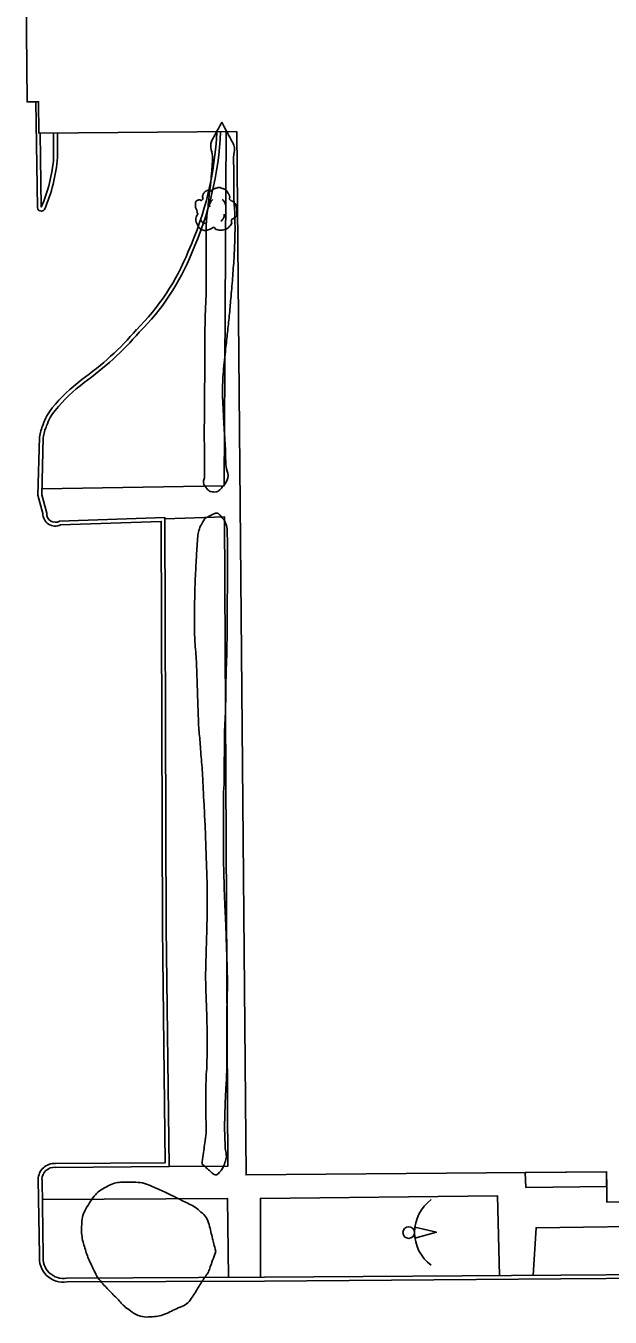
# Model space of a CAD drawing. Extents: x 2145380 to 2157287, y 139568 to 149130.
# Drawn here: x 2151031 to 2151123.8, y 145008.1 to 145213.1 of the extents above; entities that cross this region are included whole.
import ezdxf

# ---------------------------------------------------------------- set-up
doc = ezdxf.new("R2010")
doc.units = 0
for name, color, linetype in [('TOPO_Building', 7, 'Continuous'), ('TOPO_Concrete', 7, 'Continuous'), ('TOPO_Curb Back', 7, 'Continuous'), ('TOPO_Satellite Dish', 7, 'Continuous'), ('TOPO_Shrub', 7, 'Continuous'), ('TOPO_Sidewalk', 7, 'Continuous'), ('TOPO_Tree', 7, 'Continuous'), ('TOPO_Tree Line', 7, 'Continuous')]:
    doc.layers.add(name, color=color, linetype=linetype)

# ---------------------------------------------------------------- blocks, each defined once
blk = doc.blocks.new('SDISH')
at = {"layer": 'TOPO_Satellite Dish'}
blk.add_lwpolyline([(-5.6, 6.3), (-0.4, 28), (5.5, 6.3)], dxfattribs=at)
blk.add_circle((0, 0), 5.87, dxfattribs=at)
blk.add_arc((-0.1, 47), 41.1, 216.3519, 323.6481, dxfattribs=at)
blk = doc.blocks.new('TREE')
at = {"layer": 'TOPO_Tree'}
for points in [[(-14.1, -0.4), (-14.2, 0.5), (-14.4, 1.4), (-14.6, 2.3), (-14.8, 3.2), (-15.5, 4), (-15.7, 4.9), (-15.8, 5.6), (-15.7, 6.3), (-15.7, 7), (-15.6, 7.9), (-15.7, 8.8), (-15.1, 9.7), (-14.6, 10.4), (-13.8, 10.5), (-13, 10.7), (-12.2, 11), (-11.1, 10), (-10.4, 10.7), (-9.4, 11.7), (-10.3, 13.3), (-9.8, 14.4), (-9.6, 15.1), (-9.3, 15.9), (-8.8, 16.5), (-8.2, 17.3), (-7.5, 17.7), (-6.7, 18.1), (-6.1, 18.4), (-5.6, 18.6), (-5.1, 18.7), (-4.5, 18.7), (-4, 18.5), (-3.5, 18.1)], [(-4.2, 5.1), (-4.5, 6.1), (-4.3, 7.2), (-3.8, 8.2), (-3.3, 9.3), (-2.7, 10.3), (-1.6, 11)], [(-3.5, 17.6), (-3.1, 18.3), (-2.6, 18.8), (-1.9, 19.2), (-1, 19.7), (-0.2, 20), (0.7, 20.2), (1.6, 20.5), (2.5, 20.8), (3.4, 20.8), (4.1, 20.7), (4.8, 20.5), (5.5, 20.2), (6.4, 19.9), (7.3, 19.7), (8.2, 19.2), (9.4, 18.4), (10, 17.2), (10.8, 16), (11.2, 15.3), (11.6, 14.6), (11.9, 13.9), (12.2, 13.1), (11.4, 12), (11.9, 11.2), (12, 11), (12.2, 10.9), (12.4, 10.7), (12.9, 10.4), (13.5, 10), (14, 9.7), (14.7, 9.2), (15.4, 8.7), (16.1, 8.1), (16.7, 7.5), (16.9, 6.7), (17.1, 6), (17.6, 4.4), (17.7, 2.8), (17.7, 1.2), (17.7, -0.2), (17.8, -2.2), (16.6, -3), (15.5, -3.8), (14.3, -4.6), (13.2, -5.3)], [(5.9, 11.2), (6.5, 10.7), (7, 10.2), (7.4, 9.5), (7.9, 8.6), (8.3, 7.6), (8.5, 6.6)], [(13.2, -5.3), (13.3, -5.8), (13.4, -6.3), (13.4, -6.7), (13.8, -8.5), (12.2, -10), (10.8, -11.5), (10, -12.3), (9.1, -12.8), (8.2, -13.1), (6, -13.8), (3.3, -13.6), (1.3, -13.1), (0.5, -12.9), (-0.1, -11.4), (-0.8, -11.5), (-2, -11.6), (-3.3, -12.8), (-4.5, -13.1), (-6.1, -13.5), (-7.8, -14), (-9.3, -13.6), (-11.4, -13.1), (-12.8, -11.4), (-14.1, -9.4), (-15.3, -7.3), (-15.6, -5.1), (-15.1, -3), (-14.9, -1.9), (-13.9, -0.8), (-13.5, 0.1)], [(-11.4, -4.5), (-11.5, -5.4), (-11, -6.3), (-10.1, -7.2), (-9.3, -8), (-8.5, -8.3), (-7.7, -8.1)], [(4.8, -6.3), (5.7, -5.7), (6.3, -4.9), (6.8, -3.9), (7.4, -2.8), (7.6, -1.7), (7.5, -0.6)]]:
    blk.add_open_spline(points, degree=3, dxfattribs=at)

msp = doc.modelspace()

# ---------------------------------------------------------------- linework, layer by layer
at = {"layer": 'TOPO_Building'}
msp.add_lwpolyline([(2151064.39, 145228.91), (2151063.98, 145331.21), (2151121.6, 145331.44), (2151121.59, 145335.53), (2151132.67, 145335.58), (2151132.67, 145336.45), (2151236.86, 145336.86), (2151237.13, 145270.58), (2151129.94, 145270.15), (2151131.51, 145092.77), (2151237.77, 145093.71), (2151238.35, 145027.44), (2151123.26, 145026.42), (2151123.22, 145031.22), (2151065.97, 145030.71), (2151064.5, 145196.3), (2151033.07, 145196.02), (2151033.03, 145201.03), (2151031.19, 145201.01), (2151030.99, 145223.32), (2151033.76, 145223.35), (2151033.72, 145228.64)], close=True, dxfattribs=at)
at = {"layer": 'TOPO_Concrete'}
msp.add_lwpolyline([(2151110.4, 145028.7), (2151123.24, 145028.89), (2151123.22, 145031.22), (2151110.31, 145031.1), (2151110.4, 145028.7)], dxfattribs=at)
at = {"layer": 'TOPO_Curb Back'}
for points in [[(2151037.49, 145014.35), (2151068.9, 145014.47), (2151115.97, 145014.82), (2151130.4, 145014.91), (2151184.73, 145015.41), (2151239.02, 145015.66), (2151256.37, 145015.49), (2151256.3, 145028.34), (2151256.14, 145085.59), (2151255.73, 145143.05), (2151255.49, 145209.45), (2151255.25, 145275.35)], [(2151037.54, 145013.75), (2151068.9, 145013.87), (2151115.98, 145014.22), (2151130.41, 145014.31), (2151184.73, 145014.81), (2151239.02, 145015.06), (2151256.98, 145014.88), (2151256.9, 145028.35), (2151256.74, 145085.59), (2151256.33, 145143.05), (2151256.09, 145209.45), (2151255.85, 145275.35)], [(2151032.83, 145184.23), (2151032.6, 145201.03)], [(2151033.43, 145184.29), (2151033.27, 145196.02)], [(2151035.41, 145196.04), (2151035.41, 145192.19)], [(2151036.01, 145196.04), (2151036.01, 145192.17)], [(2151033.16, 145147.8), (2151032.91, 145138.57), (2151033.7, 145135.69)], [(2151033.76, 145147.74), (2151033.51, 145138.65), (2151034.31, 145135.76)], [(2151036.35, 145134.49), (2151053.09, 145135.04), (2151053.28, 145069.93), (2151053.73, 145032.06), (2151035.67, 145031.92)], [(2151036.51, 145133.89), (2151052.49, 145134.42), (2151052.68, 145069.92), (2151053.12, 145032.66), (2151035.68, 145032.52)], [(2151032.97, 145030), (2151033.17, 145017.98)], [(2151033.57, 145030), (2151033.77, 145017.94)]]:
    msp.add_lwpolyline(points, dxfattribs=at)
for centre, radius, start, end in [((2151009.38, 145198.64), 52, 335.7572, 357.3835), ((2151009.38, 145198.64), 52.6, 335.7712, 357.4195), ((2151011.15, 145194.03), 24.33, 336.3842, 355.6713), ((2151011.15, 145194.03), 24.93, 336.0613, 355.7251), ((2151033.45, 145184.3), 0.626, 186.5573, 321.0118), ((2151033.45, 145184.31), 0.026, 209.8171, 254.2383), ((2151022.9, 145190.82), 36.5, 314.6634, 338.2365), ((2151022.9, 145190.82), 37.1, 314.7021, 338.2169), ((2151012.08, 145196.05), 47.99, 305.4126, 319.468), ((2151012.07, 145196.06), 48.6, 305.4244, 319.4365), ((2151057.12, 145134.24), 28.5, 127.2075, 140.3315), ((2151057.13, 145134.24), 27.91, 127.2283, 140.3333), ((2151041.3, 145147.33), 7.96, 140.1257, 161.7814), ((2151041.3, 145147.33), 7.37, 140.1231, 161.9943), ((2151040.86, 145146.72), 7.77, 156.5229, 172.0611), ((2151040.86, 145146.72), 7.17, 156.3007, 171.8002), ((2151035.66, 145135.65), 1.96, 179.0055, 295.7946), ((2151035.66, 145135.65), 1.36, 175.6895, 300.688), ((2151035.51, 145029.98), 2.55, 86.1815, 179.5688), ((2151035.51, 145029.98), 1.95, 85.5641, 179.3655), ((2151036.94, 145017.5), 3.8, 172.7849, 279.1452), ((2151036.94, 145017.5), 3.2, 172.0484, 279.9484)]:
    msp.add_arc(centre, radius, start, end, dxfattribs=at)
at = {"layer": 'TOPO_Shrub'}
for points in [[(2151062.11, 145197.77), (2151062.68, 145196.7), (2151063.25, 145195.63), (2151063.83, 145194.56), (2151064.25, 145193.77), (2151063.98, 145192.76), (2151063.99, 145191.86), (2151064, 145190.93), (2151064.01, 145190.01), (2151064.01, 145189.08), (2151064.02, 145188.18), (2151064.02, 145187.28), (2151064.03, 145186.38), (2151064.04, 145185.15), (2151064.16, 145183.93), (2151064.19, 145182.71), (2151064.21, 145181.63), (2151064.22, 145180.55), (2151064.18, 145179.47), (2151064.14, 145177.85), (2151064.06, 145176.24), (2151063.94, 145174.62), (2151063.82, 145173), (2151063.7, 145171.38), (2151063.55, 145169.77), (2151063.43, 145168.41), (2151063.3, 145167.05), (2151063.16, 145165.69), (2151063.03, 145164.41), (2151062.87, 145163.13), (2151062.73, 145161.84), (2151062.54, 145160.04), (2151062.34, 145158.23), (2151062.25, 145156.42), (2151062.19, 145155.02), (2151062.26, 145153.62), (2151062.33, 145152.22), (2151062.38, 145151.3), (2151062.42, 145150.37), (2151062.47, 145149.44), (2151062.53, 145148.54), (2151062.59, 145147.64), (2151062.65, 145146.74), (2151062.7, 145145.89), (2151062.71, 145145.05), (2151062.73, 145144.2), (2151062.77, 145142.77), (2151063.39, 145141.36), (2151062.25, 145139.94), (2151061.81, 145139.38), (2151061.27, 145139.08), (2151060.79, 145139.1), (2151060.38, 145139.11), (2151059.92, 145139.38), (2151059.56, 145139.86), (2151059.06, 145140.53), (2151059.37, 145141.19), (2151059.37, 145141.86), (2151059.37, 145142.86), (2151059.38, 145143.86), (2151059.37, 145144.85), (2151059.36, 145146.18), (2151059.33, 145147.52), (2151059.33, 145148.85), (2151059.33, 145149.77), (2151059.38, 145150.68), (2151059.39, 145151.6), (2151059.39, 145152.76), (2151059.37, 145153.93), (2151059.38, 145155.09), (2151059.39, 145156.27), (2151059.41, 145157.44), (2151059.42, 145158.62), (2151059.44, 145160.38), (2151059.42, 145162.14), (2151059.44, 145163.9), (2151059.44, 145164.97), (2151059.46, 145166.04), (2151059.49, 145167.1), (2151059.51, 145168.32), (2151059.61, 145169.52), (2151059.61, 145170.73), (2151059.62, 145171.83), (2151059.62, 145172.92), (2151059.62, 145174.01), (2151059.63, 145175.27), (2151059.63, 145176.53), (2151059.63, 145177.78), (2151059.64, 145178.81), (2151059.63, 145179.83), (2151059.64, 145180.85), (2151059.65, 145182.29), (2151059.86, 145183.71), (2151060.01, 145185.14), (2151060.12, 145186.27), (2151060.27, 145187.39), (2151060.38, 145188.53), (2151060.48, 145189.49), (2151060.54, 145190.45), (2151060.61, 145191.41), (2151060.71, 145192.7), (2151060.16, 145194.15), (2151060.77, 145195.29), (2151061.22, 145196.11), (2151061.66, 145196.94), (2151062.11, 145197.77)], [(2151058.97, 145032.47), (2151058.97, 145032.47), (2151059.13, 145033.67), (2151059.3, 145034.88), (2151059.46, 145036.08), (2151059.7, 145037.82), (2151059.58, 145039.59), (2151059.59, 145041.35), (2151059.61, 145042.78), (2151059.58, 145044.2), (2151059.61, 145045.63), (2151059.62, 145046.56), (2151059.73, 145047.49), (2151059.75, 145048.42), (2151059.77, 145049.6), (2151059.78, 145050.78), (2151059.78, 145051.96), (2151059.77, 145053.17), (2151059.77, 145054.39), (2151059.74, 145055.6), (2151059.71, 145056.76), (2151059.66, 145057.91), (2151059.62, 145059.06), (2151059.59, 145060.09), (2151059.55, 145061.11), (2151059.55, 145062.13), (2151059.55, 145063.14), (2151059.58, 145064.15), (2151059.61, 145065.16), (2151059.64, 145066.53), (2151059.69, 145067.91), (2151059.72, 145069.28), (2151059.76, 145070.68), (2151059.8, 145072.09), (2151059.8, 145073.49), (2151059.81, 145075.67), (2151059.75, 145077.86), (2151059.68, 145080.04), (2151059.65, 145080.94), (2151059.62, 145081.84), (2151059.59, 145082.75), (2151059.53, 145084.36), (2151059.47, 145085.97), (2151059.39, 145087.59), (2151059.33, 145088.91), (2151059.25, 145090.24), (2151059.18, 145091.57), (2151059.14, 145092.42), (2151059.11, 145093.28), (2151059.06, 145094.13), (2151058.95, 145095.79), (2151058.8, 145097.45), (2151058.68, 145099.1), (2151058.58, 145100.41), (2151058.44, 145101.71), (2151058.4, 145103.01), (2151058.36, 145103.99), (2151058.33, 145104.96), (2151058.3, 145105.93), (2151058.26, 145106.9), (2151058.23, 145107.87), (2151058.2, 145108.84), (2151058.17, 145109.7), (2151058.14, 145110.55), (2151058.11, 145111.41), (2151058.06, 145112.97), (2151057.87, 145114.53), (2151057.81, 145116.1), (2151057.77, 145117.23), (2151057.77, 145118.36), (2151057.78, 145119.49), (2151057.8, 145121.28), (2151057.82, 145123.07), (2151057.89, 145124.85), (2151057.93, 145126.05), (2151058, 145127.24), (2151058.06, 145128.43), (2151058.11, 145129.45), (2151058.18, 145130.46), (2151058.26, 145131.48), (2151058.33, 145132.5), (2151058.59, 145133.47), (2151059.15, 145134.43), (2151059.45, 145134.94), (2151059.96, 145135.18), (2151060.44, 145135.43), (2151060.83, 145135.64), (2151061.43, 145135.86), (2151061.77, 145135.49), (2151062.61, 145134.58), (2151062.96, 145133.52), (2151062.98, 145132.41), (2151063.01, 145131.16), (2151063.03, 145129.92), (2151063.02, 145128.67), (2151063.02, 145127.38), (2151063.01, 145126.1), (2151063, 145124.82), (2151062.99, 145122.68), (2151062.99, 145120.54), (2151062.98, 145118.4), (2151062.97, 145116.79), (2151062.94, 145115.17), (2151062.9, 145113.55), (2151062.88, 145112.25), (2151062.81, 145110.94), (2151062.79, 145109.63), (2151062.75, 145108.27), (2151062.76, 145106.92), (2151062.73, 145105.56), (2151062.69, 145103.47), (2151062.54, 145101.38), (2151062.53, 145099.28), (2151062.52, 145098.38), (2151062.52, 145097.48), (2151062.51, 145096.57), (2151062.51, 145095.65), (2151062.5, 145094.72), (2151062.49, 145093.8), (2151062.49, 145092.56), (2151062.37, 145091.32), (2151062.38, 145090.09), (2151062.38, 145088.82), (2151062.38, 145087.56), (2151062.38, 145086.3), (2151062.39, 145084.68), (2151062.39, 145083.06), (2151062.4, 145081.44), (2151062.4, 145079.83), (2151062.44, 145078.21), (2151062.49, 145076.6), (2151062.51, 145075.72), (2151062.54, 145074.84), (2151062.58, 145073.96), (2151062.62, 145072.9), (2151062.69, 145071.83), (2151062.73, 145070.77), (2151062.79, 145069.31), (2151062.83, 145067.84), (2151062.88, 145066.38), (2151062.93, 145064.73), (2151062.99, 145063.08), (2151063, 145061.43), (2151063, 145059.64), (2151062.94, 145057.84), (2151062.92, 145056.04), (2151062.91, 145054.39), (2151062.9, 145052.74), (2151062.9, 145051.09), (2151062.89, 145049.88), (2151062.91, 145048.67), (2151062.89, 145047.46), (2151062.88, 145046.06), (2151062.76, 145044.66), (2151062.7, 145043.26), (2151062.64, 145041.72), (2151062.58, 145040.19), (2151062.56, 145038.66), (2151062.55, 145037.67), (2151062.61, 145036.68), (2151062.63, 145035.69), (2151062.65, 145034.67), (2151062.95, 145033.66), (2151062.61, 145032.64), (2151062.32, 145031.77), (2151061.22, 145030.44), (2151060.58, 145031.02), (2151060.04, 145031.5), (2151059.51, 145031.99), (2151058.97, 145032.47)]]:
    msp.add_open_spline(points, degree=3, dxfattribs=at)
at = {"layer": 'TOPO_Sidewalk'}
for points in [[(2151033.54, 145139.6), (2151062.47, 145140.09), (2151062.8, 145196.28)], [(2151053.73, 145032.06), (2151063.05, 145032.09), (2151062.56, 145135.15), (2151053.09, 145134.82)], [(2151033.62, 145026.81), (2151063.01, 145026.98), (2151063.2, 145014.45)], [(2151068.28, 145014.47), (2151068.25, 145026.99), (2151105.92, 145027.4), (2151106.22, 145014.75)], [(2151111.55, 145014.79), (2151112.02, 145022.33), (2151134.63, 145022.65), (2151134.6, 145026.52)]]:
    msp.add_lwpolyline(points, dxfattribs=at)
at = {"layer": 'TOPO_Tree Line'}
msp.add_open_spline([(2151061.15, 145018.56), (2151060.9, 145019.6), (2151060.64, 145020.65), (2151060.39, 145021.69), (2151060.11, 145022.83), (2151059.72, 145024), (2151058.8, 145024.84), (2151057.93, 145025.63), (2151056.95, 145026.09), (2151055.96, 145026.59), (2151055.21, 145026.96), (2151054.46, 145027.33), (2151053.71, 145027.69), (2151052.75, 145028.15), (2151051.81, 145028.58), (2151050.81, 145029), (2151049.53, 145029.53), (2151048.13, 145029.57), (2151046.79, 145029.57), (2151045.79, 145029.57), (2151044.8, 145029.36), (2151043.82, 145028.84), (2151042.62, 145028.21), (2151041.83, 145027.4), (2151041.1, 145026.26), (2151040.38, 145025.14), (2151039.93, 145024.01), (2151039.86, 145022.81), (2151039.81, 145021.75), (2151039.93, 145020.64), (2151040.23, 145019.59), (2151040.52, 145018.59), (2151040.83, 145017.64), (2151041.28, 145016.7), (2151041.84, 145015.52), (2151042.39, 145014.36), (2151043.26, 145013.4), (2151043.89, 145012.7), (2151044.55, 145012.05), (2151045.21, 145011.38), (2151045.89, 145010.7), (2151046.39, 145010.03), (2151047.27, 145009.38), (2151048.51, 145008.46), (2151049.86, 145008.11), (2151051.15, 145008.22), (2151052.23, 145008.31), (2151053.31, 145008.71), (2151054.39, 145009.23), (2151055.47, 145009.76), (2151056.6, 145010.15), (2151057.25, 145011.1), (2151057.84, 145011.97), (2151058.36, 145012.85), (2151058.91, 145013.74), (2151059.35, 145014.46), (2151059.93, 145015.12), (2151060.21, 145015.92), (2151060.52, 145016.8), (2151060.84, 145017.68), (2151061.15, 145018.56)], degree=3, dxfattribs=at)

# ---------------------------------------------------------------- block references
at = {"layer": 'TOPO_Satellite Dish', "xscale": 0.15748000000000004, "yscale": 0.15748000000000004, "rotation": -90.00000000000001}
msp.add_blockref('SDISH', (2151091.8, 145021.57), dxfattribs=at)
at = {"layer": 'TOPO_Tree', "xscale": 0.19685000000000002, "yscale": 0.19685000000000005}
msp.add_blockref('TREE', (2151061.02, 145183.33), dxfattribs=at)

doc.saveas('drawing.dxf')
